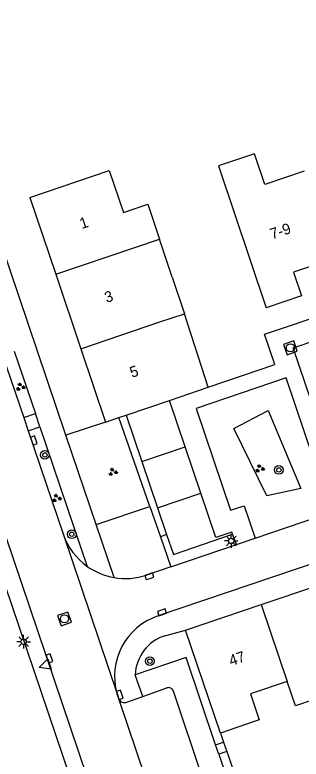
# Model space of a CAD drawing. Extents: x 136000 to 138005, y 398500 to 400500.
# Drawn here: x 137462 to 137488.4, y 398734.6 to 398803.4 of the extents above; entities that cross this region are included whole.
import ezdxf

# ---------------------------------------------------------------- set-up
doc = ezdxf.new("R2010")
doc.units = 0
for name, color, linetype in [('gg-afsc-muur', 7, 'Continuous'), ('gg-anno-huisnummerreeks BGT', 7, 'Continuous'), ('gg-bbg-gedigitaliseerde bebouwing', 7, 'Continuous'), ('gg-bbg-hoofdgebouw', 7, 'Continuous'), ('gg-bbg-tussenscheiding', 7, 'Continuous'), ('gg-knt-verharding', 7, 'Continuous'), ('gg-knt-verharding nz', 7, 'Continuous'), ('gt-grn-groengrens', 7, 'Continuous'), ('gt-grn-vlakafsluiter', 7, 'Continuous'), ('gt-grn-weggrens', 7, 'Continuous'), ('gt-symb-boom', 7, 'Continuous'), ('gt-symb-groenvak', 7, 'Continuous'), ('gt-symb-kolk', 7, 'Continuous'), ('gt-symb-lichtmast', 7, 'Continuous'), ('gt-symb-rioolschacht', 7, 'Continuous'), ('gt-symb-waterafsluiter', 7, 'Continuous')]:
    doc.layers.add(name, color=color, linetype=linetype)

# ---------------------------------------------------------------- blocks, each defined once
blk = doc.blocks.new('gt0-RS')
at = {"layer": 'gt-symb-rioolschacht'}
blk.add_lwpolyline([(-0.5, -0.5), (0.5, -0.5), (0.5, 0.5), (-0.5, 0.5)], close=True, dxfattribs=at)
blk.add_circle((0, 0), 0.375, dxfattribs=at)
blk = doc.blocks.new('gt0-LMAST')
at = {"layer": 'gt-symb-lichtmast'}
for p, q in [((-0.182, 0.173), (-0.447, 0.438)), ((-0.005, 0.246), (-0.005, 0.621)), ((0.172, 0.173), (0.437, 0.438)), ((-0.255, -0.004), (-0.63, -0.004)), ((-0.182, -0.181), (-0.447, -0.446)), ((-0.005, -0.254), (-0.005, -0.629)), ((0.437, -0.446), (0.172, -0.181)), ((0.245, -0.004), (0.62, -0.004))]:
    blk.add_line(p, q, dxfattribs=at)
blk.add_circle((-0.005, -0.004), 0.25, dxfattribs=at)
blk = doc.blocks.new('gt0-GRVAK')
at = {"layer": 'gt-symb-groenvak'}
for p, q in [((-0.11, 0.189), (-0.228, 0.24)), ((-0.182, 0.153), (0.088, 0.153)), ((-0.091, 0.211), (-0.156, 0.322)), ((-0.047, 0.214), (-0.047, 0.393)), ((-0.004, 0.211), (0.061, 0.322)), ((0.015, 0.189), (0.133, 0.24)), ((0.262, -0.052), (0.197, 0.059)), ((0.305, -0.049), (0.305, 0.13)), ((0.349, -0.052), (0.414, 0.059)), ((-0.245, -0.228), (-0.363, -0.177)), ((-0.318, -0.264), (-0.047, -0.264)), ((-0.226, -0.206), (-0.291, -0.095)), ((-0.183, -0.203), (-0.183, -0.024)), ((-0.139, -0.206), (-0.074, -0.095)), ((-0.12, -0.228), (-0.002, -0.177)), ((0.243, -0.074), (0.125, -0.023)), ((0.17, -0.11), (0.441, -0.11)), ((0.368, -0.074), (0.486, -0.023))]:
    blk.add_line(p, q, dxfattribs=at)
blk = doc.blocks.new('gt0-BOOM')
at = {"layer": 'gt-symb-boom'}
for radius in [0.4, 0.2]:
    blk.add_circle((0, 0), radius, dxfattribs=at)
blk = doc.blocks.new('gt0-KOLK')
at = {"layer": 'gt-symb-kolk'}
blk.add_lwpolyline([(0, 0), (0.375, 0), (0.375, 0.4), (-0.375, 0.4), (-0.375, 0), (0, 0)], dxfattribs=at)
blk = doc.blocks.new('gt0-WAFSL')
at = {"layer": 'gt-symb-waterafsluiter'}
for p, q in [((-0.5, -0.333), (0, 0.667)), ((0, 0.667), (0.5, -0.333)), ((0.5, -0.333), (-0.5, -0.333))]:
    blk.add_line(p, q, dxfattribs=at)

msp = doc.modelspace()

# ---------------------------------------------------------------- linework, layer by layer
at = {"layer": 'gg-afsc-muur'}
for p, q in [((137480.98, 398737.05), (137481.264, 398736.216)), ((137481.264, 398736.216), (137481.561, 398735.346)), ((137481.561, 398735.346), (137484.224, 398727.566))]:
    msp.add_line(p, q, dxfattribs=at)
at = {"layer": 'gg-bbg-gedigitaliseerde bebouwing'}
for p, q in [((137476.509, 398779.171), (137475.365, 398782.691)), ((137476.509, 398779.171), (137477.645, 398775.805)), ((137479.85, 398769.01), (137477.645, 398775.805))]:
    msp.add_line(p, q, dxfattribs=at)
for points in [[(137488.705, 398788.978), (137485.078, 398787.759), (137484.127, 398790.591), (137480.8, 398789.474), (137485.19, 398776.36)], [(137463.36, 398786.56), (137470.713, 398789.047), (137472.021, 398785.172), (137474.272, 398785.932), (137475.365, 398782.691)], [(137495.572, 398739.71), (137495.326, 398739.627), (137493.838, 398744.027), (137490.438, 398742.877), (137491.18, 398740.683), (137487.905, 398739.576), (137487.143, 398741.828)], [(137487.143, 398741.828), (137483.752, 398740.682), (137484.57, 398738.265), (137484.29, 398738.17)]]:
    msp.add_lwpolyline(points, dxfattribs=at)
at = {"layer": 'gg-bbg-hoofdgebouw'}
for p, q in [((137463.36, 398786.56), (137465.76, 398779.45)), ((137465.76, 398779.45), (137468.079, 398772.577)), ((137468.079, 398772.577), (137470.37, 398765.79)), ((137476.26, 398767.79), (137479.85, 398769.01)), ((137477.711, 398763.502), (137476.26, 398767.79)), ((137470.37, 398765.79), (137471.591, 398766.21)), ((137471.591, 398766.21), (137472.26, 398766.44)), ((137472.26, 398766.44), (137473.717, 398762.147)), ((137479.164, 398759.207), (137477.711, 398763.502)), ((137473.717, 398762.147), (137475.173, 398757.853)), ((137475.173, 398757.853), (137476.007, 398755.395)), ((137484.744, 398748.922), (137491.66, 398751.26)), ((137477.76, 398746.56), (137484.744, 398748.922)), ((137480.98, 398737.05), (137477.76, 398746.56)), ((137484.29, 398738.17), (137480.98, 398737.05))]:
    msp.add_line(p, q, dxfattribs=at)
for points in [[(137491.43, 398780.89), (137487.74, 398779.64), (137488.48, 398777.47), (137485.19, 398776.36)], [(137482.1, 398755.43), (137482.03, 398755.62), (137480.55, 398755.11), (137479.164, 398759.207)], [(137476.007, 398755.395), (137476.63, 398753.56), (137482.1, 398755.43)]]:
    msp.add_lwpolyline(points, dxfattribs=at)
at = {"layer": 'gg-bbg-tussenscheiding'}
for p, q in [((137473.072, 398781.918), (137475.365, 398782.691)), ((137465.76, 398779.45), (137473.072, 398781.918)), ((137475.383, 398775.042), (137477.645, 398775.805)), ((137468.079, 398772.577), (137475.383, 398775.042)), ((137472.26, 398766.44), (137476.26, 398767.79)), ((137473.717, 398762.147), (137477.711, 398763.502)), ((137475.173, 398757.853), (137479.164, 398759.207)), ((137484.744, 398748.922), (137487.143, 398741.828))]:
    msp.add_line(p, q, dxfattribs=at)
at = {"layer": 'gg-knt-verharding'}
for p, q in [((137438.75, 398816.571), (137486.98, 398674.21)), ((137483.902, 398687.982), (137440.359, 398816.68)), ((137461.919, 398772.353), (137463.879, 398766.577)), ((137460.85, 398771.991), (137462.805, 398766.214)), ((137462.805, 398766.214), (137463.879, 398766.577)), ((137462.805, 398766.214), (137463.222, 398764.982)), ((137463.222, 398764.982), (137464.297, 398765.346)), ((137464.297, 398765.346), (137468.67, 398752.456)), ((137463.222, 398764.982), (137466.47, 398755.38)), ((137469.502, 398756.323), (137466.71, 398764.577)), ((137507.363, 398758.768), (137475.24, 398747.88)), ((137469.502, 398756.323), (137474.465, 398757.981)), ((137474.465, 398757.981), (137475.432, 398755.2)), ((137484.191, 398755.065), (137491.237, 398757.459)), ((137471.161, 398751.417), (137469.502, 398756.323)), ((137475.432, 398755.2), (137476.398, 398752.418)), ((137482.455, 398754.475), (137482.1, 398755.43)), ((137482.455, 398754.475), (137484.191, 398755.065)), ((137476.398, 398752.418), (137482.455, 398754.475)), ((137476.398, 398752.418), (137474.138, 398751.65)), ((137475.839, 398746.049), (137477.76, 398746.56)), ((137473.803, 398740.443), (137476.013, 398741.221)), ((137471.589, 398740.202), (137471.433, 398740.665)), ((137480.085, 398730.63), (137476.635, 398740.917)), ((137480.533, 398735.967), (137481.264, 398736.216)), ((137480.825, 398735.098), (137480.533, 398735.967)), ((137481.561, 398735.346), (137480.825, 398735.098)), ((137480.825, 398735.098), (137483.51, 398727.32))]:
    msp.add_line(p, q, dxfattribs=at)
for points in [[(137466.71, 398764.577), (137458.92, 398787.61), (137457.3, 398787.09), (137446.499, 398819.141)], [(137479.85, 398769.01), (137486.01, 398771.11), (137485.06, 398773.91), (137497.277, 398778.03)], [(137492.69, 398757.952), (137487.71, 398772.64), (137489.98, 398773.42)], [(137491.237, 398757.459), (137487.06, 398769.87), (137478.73, 398767.05), (137481.9, 398757.64), (137483.17, 398758.06), (137484.191, 398755.065)], [(137480.533, 398735.967), (137477.82, 398744.02), (137473.1, 398742.44)], [(137471.589, 398740.202), (137471.79, 398739.937), (137472.002, 398739.861), (137472.225, 398739.887), (137473.803, 398740.443)]]:
    msp.add_lwpolyline(points, dxfattribs=at)
for centre, radius, start, end in [((137472.197, 398757.399), 6.072, 199.42109, 234.49407), ((137472.189, 398757.388), 6.059, 234.49001, 260.2278), ((137472.189, 398757.413), 6.083, 260.26795, 288.68251), ((137477.063, 398742.306), 5.864, 108.11196, 196.25123), ((137477.116, 398742.236), 4.022, 108.52051, 177.08715), ((137476.174, 398740.761), 0.487, 18.64903, 109.2572)]:
    msp.add_arc(centre, radius, start, end, dxfattribs=at)
at = {"layer": 'gg-knt-verharding nz'}
msp.add_line((137475.65, 398728.197), (137471.589, 398740.202), dxfattribs=at)
at = {"layer": 'gt-grn-groengrens'}
for p, q in [((137474.465, 398757.981), (137471.591, 398766.21)), ((137476.007, 398755.395), (137475.432, 398755.2))]:
    msp.add_line(p, q, dxfattribs=at)
msp.add_lwpolyline([(137482.229, 398765.2), (137485.386, 398766.873), (137488.4, 398759.656), (137485.254, 398758.971), (137482.229, 398765.2)], dxfattribs=at)
at = {"layer": 'gt-grn-vlakafsluiter'}
msp.add_line((137470.37, 398765.79), (137466.71, 398764.577), dxfattribs=at)
at = {"layer": 'gt-grn-weggrens'}
for p, q in [((137464.297, 398765.346), (137463.879, 398766.577)), ((137466.47, 398755.38), (137471.433, 398740.665)), ((137473.803, 398740.443), (137473.1, 398742.44))]:
    msp.add_line(p, q, dxfattribs=at)

# ---------------------------------------------------------------- block references
at = {"layer": 'gt-symb-boom', "rotation": 108.670583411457}
for p in [(137464.765, 398762.76), (137467.248, 398755.418)]:
    msp.add_blockref('gt0-BOOM', p, dxfattribs=at)
at = {"layer": 'gt-symb-boom'}
for p in [(137486.376, 398761.367), (137474.462, 398743.693)]:
    msp.add_blockref('gt0-BOOM', p, dxfattribs=at)
at = {"layer": 'gt-symb-groenvak'}
for p in [(137462.499, 398769.041), (137484.607, 398761.492), (137471.039, 398761.174), (137465.837, 398758.759)]:
    msp.add_blockref('gt0-GRVAK', p, dxfattribs=at)
at = {"layer": 'gt-symb-kolk'}
for p, rotation in [((137463.545, 398764.025), -71.329416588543), ((137474.486, 398751.347), 18.724868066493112), ((137475.648, 398748.019), 18.72486806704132), ((137464.985, 398743.896), -71.32941659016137), ((137471.491, 398740.518), -72.05443694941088)]:
    msp.add_blockref('gt0-KOLK', p, dxfattribs=dict(at, rotation=rotation))
at = {"layer": 'gt-symb-lichtmast'}
for p in [(137481.982, 398754.812), (137462.798, 398745.495)]:
    msp.add_blockref('gt0-LMAST', p, dxfattribs=at)
at = {"layer": 'gt-symb-rioolschacht'}
for p, rotation in [((137487.443, 398772.655), 18.724868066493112), ((137466.574, 398747.604), -71.329416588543)]:
    msp.add_blockref('gt0-RS', p, dxfattribs=dict(at, rotation=rotation))
at = {"layer": 'gt-symb-waterafsluiter', "rotation": 108.6705834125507}
msp.add_blockref('gt0-WAFSL', (137464.873, 398743.323), dxfattribs=at)

# ---------------------------------------------------------------- texts
at = {"layer": 'gg-anno-huisnummerreeks BGT'}
for s, p in [('1', (137468.163, 398783.621)), ('7-9', (137485.757, 398782.663)), ('3', (137470.466, 398776.798)), ('5', (137472.802, 398769.876)), ('47', (137481.962, 398743.23))]:
    msp.add_text(s, height=1, rotation=18.7, dxfattribs=at).set_placement(p)

doc.saveas('drawing.dxf')
